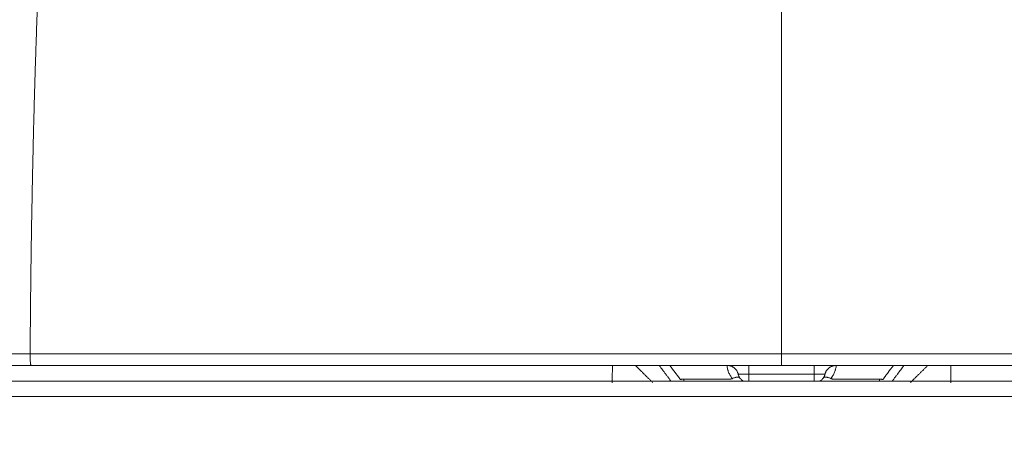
# Model space of a CAD drawing. Header units: millimetres. Extents: x 0 to 594, y 0 to 420.
# Tile 406 of 420: x 461 to 484, y 140 to 149. Entities that reach past the tile are written whole.
import ezdxf

# ---------------------------------------------------------------- set-up
doc = ezdxf.new("R2010")
doc.units = ezdxf.units.MM
doc.layers.add('1', color=7, linetype='Continuous', true_color=0xffffff)
doc.styles.add('Arial Unicode MS', font='txt')
doc.dimstyles.get("Standard").update_dxf_attribs({"dimtxt": 0.18, "dimasz": 0.18, "dimexe": 0.18, "dimexo": 0.0625, "dimgap": 0.09, "dimtad": 0, "dimtih": 1, "dimtoh": 1, "dimdec": 4, "dimzin": 0, "dimdsep": 46, "dimtxsty": 'Standard', "dimcen": 0.09, "dimadec": 0, "dimazin": 0, "dimtfac": 1, "dimtdec": 4, "dimtofl": 0, "dimtmove": 0, "dimatfit": 3, "dimfxl": 0, "dimtolj": 1, "dimtzin": 0, "dimarcsym": 0})

# ---------------------------------------------------------------- blocks, each defined once
blk = doc.blocks.new('_U4')
at = {"layer": '1', "color": 18, "lineweight": 13}
for p, q in [((437.936, 115.069), (437.936, 181.233)), ((519.436, 115.069), (519.436, 181.233)), ((437.936, 179.233), (472.602, 179.233)), ((519.436, 179.233), (484.769, 179.233))]:
    blk.add_line(p, q, dxfattribs=at)
at = {"layer": '1', "color": 18}
for points in [[(437.936, 179.233), (441.436, 180.171), (441.436, 178.295)], [(519.436, 179.233), (515.936, 178.295), (515.936, 180.171)]]:
    blk.add_solid(points, dxfattribs=at)
at = {"layer": '1', "color": 18, "linetype": 'Continuous', "lineweight": 13, "char_height": 3.5, "attachment_point": 7, "line_spacing_factor": 1.047437, "style": 'Arial Unicode MS'}
for s, insert in [('\\fArial Unicode MS|b0|i0;\\W1.0000;1.63', (474.288, 176.597)), ('\\fArial Unicode MS|b0|i0;\\W1.0000;DEFLATED TUBES WIDTH', (448.982, 169.538))]:
    blk.add_mtext(s, dxfattribs=dict(at, insert=insert))

msp = doc.modelspace()

# ---------------------------------------------------------------- linework, layer by layer
at = {"layer": '1', "color": 155, "linetype": 'Continuous', "lineweight": 13}
for p, q in [((478.686, 141.584), (478.686, 141.85)), ((475.899, 141.584), (475.359, 141.584)), ((477.453, 141.584), (477.941, 141.584)), ((477.941, 141.389), (477.941, 141.584)), ((479.431, 141.584), (479.431, 141.389)), ((479.431, 141.584), (479.918, 141.584)), ((482.012, 141.584), (481.472, 141.584)), ((477.941, 141.389), (477.697, 141.389)), ((479.431, 141.389), (477.941, 141.389)), ((477.941, 141.231), (477.941, 141.389)), ((479.431, 141.389), (479.431, 141.231)), ((479.674, 141.389), (479.431, 141.389))]:
    msp.add_line(p, q, dxfattribs=at)
for centre, major_axis, start_param, end_param in [((478.686, 141.232), (-174.65, -0.001), 1.446652, 1.694941), ((478.686, 141.232), (173.65, 0.001), 4.593897, 4.830881), ((478.686, 140.882), (175, 0.001), 4.587209, 4.837569)]:
    msp.add_ellipse(centre, major_axis=major_axis, ratio=0.000003, start_param=start_param, end_param=end_param, dxfattribs=at)
for points, knots in [([(461.737, 149.807), (461.732, 149.672), (461.722, 149.404), (461.709, 148.998), (461.695, 148.589), (461.682, 148.178), (461.67, 147.765), (461.659, 147.35), (461.648, 146.932), (461.638, 146.513), (461.629, 146.093), (461.62, 145.671), (461.612, 145.249), (461.604, 144.825), (461.597, 144.401), (461.591, 143.976), (461.586, 143.551), (461.581, 143.125), (461.577, 142.7), (461.573, 142.275), (461.571, 141.992), (461.571, 141.85)], [0, 0, 0, 0, 0.05301, 0.106023, 0.159032, 0.212028, 0.265003, 0.317949, 0.370858, 0.423722, 0.476533, 0.529283, 0.581963, 0.634567, 0.687087, 0.739514, 0.791841, 0.84406, 0.896165, 0.948147, 1, 1, 1, 1]), ([(460.101, 141.849), (460.102, 141.849), (460.103, 141.849), (460.104, 141.849), (460.107, 141.849), (460.113, 141.849), (460.126, 141.849), (460.152, 141.849), (460.202, 141.849), (460.246, 141.849), (460.335, 141.85), (460.394, 141.85), (460.484, 141.85), (460.514, 141.85), (460.559, 141.85), (460.574, 141.85), (460.604, 141.85), (460.62, 141.85), (460.696, 141.85), (460.757, 141.85), (460.88, 141.85), (460.941, 141.85), (461.019, 141.85), (461.035, 141.85), (461.066, 141.85), (461.082, 141.85), (461.129, 141.85), (461.16, 141.85), (461.254, 141.85), (461.317, 141.85), (461.412, 141.85), (461.443, 141.85), (461.491, 141.85), (461.515, 141.85), (461.543, 141.85), (461.557, 141.85), (461.564, 141.85), (461.567, 141.85), (461.569, 141.85), (461.57, 141.85), (461.571, 141.85)], [0, 0, 0, 0, 0.001953, 0.001953, 0.003906, 0.007812, 0.015625, 0.03125, 0.0625, 0.125, 0.125, 0.25, 0.25, 0.3125, 0.3125, 0.34375, 0.34375, 0.375, 0.375, 0.5, 0.5, 0.625, 0.625, 0.65625, 0.65625, 0.6875, 0.6875, 0.75, 0.75, 0.875, 0.875, 0.9375, 0.9375, 0.96875, 0.984375, 0.992188, 0.996094, 0.998047, 0.998047, 1, 1, 1, 1]), ([(461.571, 141.85), (461.57, 141.833), (461.57, 141.816), (461.571, 141.782), (461.571, 141.766), (461.572, 141.734), (461.573, 141.718), (461.574, 141.689), (461.575, 141.675), (461.577, 141.65), (461.578, 141.639), (461.581, 141.62), (461.582, 141.611), (461.585, 141.598), (461.586, 141.592), (461.589, 141.586), (461.59, 141.584), (461.592, 141.584)], [0, 0, 0, 0, 0.125, 0.125, 0.25, 0.25, 0.375, 0.375, 0.5, 0.5, 0.625, 0.625, 0.75, 0.75, 0.875, 0.875, 1, 1, 1, 1]), ([(461.571, 141.85), (462.993, 141.85), (464.417, 141.85), (466.021, 141.85), (466.199, 141.85), (466.555, 141.85), (467.09, 141.85), (468.337, 141.85), (469.407, 141.85), (470.299, 141.85), (470.477, 141.85), (470.834, 141.85), (471.369, 141.85), (472.617, 141.85), (473.688, 141.85), (474.759, 141.85), (475.116, 141.85), (475.83, 141.85), (476.901, 141.85), (477.972, 141.85), (478.686, 141.85)], [0, 0, 0, 0, 0.25, 0.25, 0.28125, 0.28125, 0.3125, 0.375, 0.5, 0.5, 0.53125, 0.53125, 0.5625, 0.625, 0.75, 0.75, 0.8125, 0.8125, 0.875, 1, 1, 1, 1]), ([(478.686, 141.85), (479.4, 141.85), (480.471, 141.85), (481.542, 141.85), (482.255, 141.85), (482.612, 141.85), (483.683, 141.85), (484.754, 141.85), (486.002, 141.85), (486.538, 141.85), (486.894, 141.85), (487.073, 141.85), (487.964, 141.85), (489.034, 141.85), (490.282, 141.85), (490.816, 141.85), (491.172, 141.85), (491.351, 141.85), (492.954, 141.85), (494.378, 141.85), (495.801, 141.85)], [0, 0, 0, 0, 0.125, 0.1875, 0.1875, 0.25, 0.25, 0.375, 0.4375, 0.46875, 0.46875, 0.5, 0.5, 0.625, 0.6875, 0.71875, 0.71875, 0.75, 0.75, 1, 1, 1, 1]), ([(474.832, 141.584), (474.685, 141.584), (474.392, 141.584), (473.952, 141.584), (473.586, 141.584), (473.293, 141.584), (472.853, 141.584), (472.193, 141.584), (471.272, 141.584), (470.309, 141.584), (469.137, 141.584), (467.982, 141.584), (466.861, 141.584), (465.958, 141.584), (465.105, 141.584), (464.221, 141.584), (463.368, 141.584), (462.431, 141.584), (461.594, 141.584), (461.01, 141.584), (460.778, 141.584)], [0, 0, 0, 0, 0.03125, 0.062499, 0.093749, 0.109374, 0.124999, 0.187499, 0.249999, 0.321428, 0.392856, 0.499994, 0.567785, 0.632032, 0.692761, 0.749995, 0.82085, 0.874995, 0.950431, 1, 1, 1, 1]), ([(475.359, 141.584), (475.351, 141.584), (475.335, 141.584), (475.304, 141.584), (475.27, 141.584), (475.232, 141.584), (475.191, 141.584), (475.139, 141.584), (475.075, 141.584), (474.998, 141.584), (474.916, 141.584), (474.861, 141.584), (474.832, 141.584)], [0, 0, 0, 0, 0.086369, 0.170966, 0.254879, 0.337794, 0.419238, 0.499577, 0.623125, 0.749174, 0.870997, 1, 1, 1, 1]), ([(478.686, 141.584), (477.972, 141.584), (477.259, 141.584), (476.19, 141.584), (475.833, 141.584), (475.34, 141.584), (475.203, 141.584), (475.067, 141.584)], [0, 0, 0, 0, 0.591104, 0.591104, 0.886656, 0.886656, 1, 1, 1, 1]), ([(475.899, 141.584), (475.904, 141.584), (475.91, 141.584), (475.923, 141.584), (475.93, 141.584), (475.939, 141.584), (475.94, 141.584), (475.942, 141.584), (475.943, 141.584), (475.947, 141.584), (475.953, 141.584), (475.96, 141.584), (475.974, 141.584), (475.984, 141.584), (475.998, 141.584), (476.002, 141.584), (476.006, 141.584), (476.009, 141.584), (476.01, 141.584), (476.017, 141.584), (476.023, 141.584), (476.041, 141.584), (476.053, 141.584), (476.071, 141.584), (476.077, 141.584), (476.09, 141.584), (476.096, 141.584), (476.115, 141.584), (476.128, 141.584), (476.141, 141.584)], [0, 0, 0, 0, 0.125, 0.125, 0.25, 0.25, 0.265625, 0.265625, 0.28125, 0.28125, 0.3125, 0.375, 0.375, 0.5, 0.5, 0.53125, 0.546875, 0.546875, 0.5625, 0.5625, 0.625, 0.625, 0.75, 0.75, 0.8125, 0.8125, 0.875, 0.875, 1, 1, 1, 1]), ([(476.166, 141.231), (476.151, 141.251), (476.136, 141.271), (476.109, 141.307), (476.097, 141.324), (476.072, 141.356), (476.06, 141.372), (476.023, 141.421), (475.973, 141.486), (475.924, 141.551), (475.899, 141.584)], [0, 0, 0, 0, 0.169306, 0.169306, 0.307755, 0.307755, 0.446204, 0.446204, 0.723102, 1, 1, 1, 1]), ([(476.141, 141.584), (476.181, 141.531), (476.222, 141.477), (476.272, 141.411), (476.288, 141.391), (476.303, 141.371), (476.308, 141.364), (476.309, 141.363), (476.31, 141.361), (476.312, 141.359), (476.317, 141.353), (476.341, 141.321), (476.363, 141.291), (476.383, 141.265)], [0, 0, 0, 0, 0.5, 0.5, 0.625, 0.6875, 0.6875, 0.695312, 0.695312, 0.703125, 0.71875, 0.75, 1, 1, 1, 1]), ([(477.567, 141.289), (477.562, 141.295), (477.558, 141.3), (477.551, 141.309), (477.548, 141.311), (477.544, 141.317), (477.542, 141.32), (477.531, 141.334), (477.523, 141.346), (477.508, 141.37), (477.502, 141.382), (477.489, 141.406), (477.484, 141.418), (477.473, 141.443), (477.469, 141.455), (477.463, 141.474), (477.46, 141.484), (477.457, 141.493), (477.456, 141.5), (477.455, 141.503), (477.451, 141.519), (477.449, 141.532), (477.446, 141.551), (477.444, 141.561), (477.443, 141.572), (477.443, 141.578), (477.442, 141.581), (477.442, 141.582), (477.442, 141.583), (477.442, 141.583), (477.442, 141.584), (477.442, 141.584)], [0, 0, 0, 0, 0.0625, 0.0625, 0.09375, 0.09375, 0.125, 0.125, 0.25, 0.25, 0.375, 0.375, 0.5, 0.5, 0.625, 0.625, 0.6875, 0.71875, 0.71875, 0.75, 0.75, 0.875, 0.875, 0.9375, 0.96875, 0.984375, 0.992187, 0.996094, 0.998047, 0.998047, 1, 1, 1, 1]), ([(477.697, 141.389), (477.697, 141.389), (477.697, 141.389), (477.697, 141.39), (477.697, 141.39), (477.696, 141.39), (477.696, 141.392), (477.695, 141.395), (477.695, 141.397), (477.693, 141.402), (477.693, 141.405), (477.689, 141.415), (477.685, 141.428), (477.677, 141.446), (477.67, 141.458), (477.665, 141.467), (477.662, 141.471), (477.659, 141.475), (477.657, 141.478), (477.656, 141.479), (477.651, 141.486), (477.643, 141.497), (477.628, 141.512), (477.618, 141.522), (477.61, 141.528), (477.607, 141.53), (477.602, 141.535), (477.599, 141.537), (477.59, 141.543), (477.578, 141.551), (477.565, 141.557), (477.552, 141.563), (477.544, 141.567), (477.535, 141.57), (477.532, 141.571), (477.53, 141.571), (477.525, 141.573), (477.522, 141.574), (477.511, 141.577), (477.497, 141.58), (477.482, 141.582), (477.468, 141.583), (477.46, 141.584), (477.453, 141.584)], [0, 0, 0, 0, 0.001953, 0.001953, 0.003906, 0.003906, 0.007812, 0.015625, 0.03125, 0.03125, 0.0625, 0.0625, 0.125, 0.1875, 0.25, 0.25, 0.28125, 0.296875, 0.296875, 0.3125, 0.3125, 0.375, 0.4375, 0.5, 0.5, 0.53125, 0.53125, 0.5625, 0.5625, 0.625, 0.6875, 0.6875, 0.75, 0.765625, 0.765625, 0.78125, 0.78125, 0.8125, 0.8125, 0.875, 0.9375, 0.9375, 1, 1, 1, 1]), ([(482.305, 141.584), (482.168, 141.584), (482.031, 141.584), (481.538, 141.584), (481.181, 141.584), (480.112, 141.584), (479.399, 141.584), (478.686, 141.584)], [0, 0, 0, 0, 0.113344, 0.113344, 0.408896, 0.408896, 1, 1, 1, 1]), ([(479.918, 141.584), (479.911, 141.584), (479.903, 141.583), (479.889, 141.582), (479.874, 141.58), (479.86, 141.577), (479.85, 141.574), (479.846, 141.573), (479.841, 141.571), (479.839, 141.571), (479.836, 141.57), (479.827, 141.567), (479.819, 141.563), (479.806, 141.557), (479.793, 141.551), (479.781, 141.543), (479.772, 141.537), (479.77, 141.535), (479.764, 141.53), (479.761, 141.528), (479.753, 141.522), (479.743, 141.512), (479.729, 141.497), (479.72, 141.486), (479.715, 141.479), (479.714, 141.478), (479.712, 141.475), (479.709, 141.471), (479.706, 141.467), (479.701, 141.458), (479.695, 141.446), (479.686, 141.428), (479.682, 141.415), (479.679, 141.405), (479.678, 141.402), (479.676, 141.397), (479.676, 141.395), (479.675, 141.392), (479.675, 141.39), (479.675, 141.39), (479.675, 141.39), (479.675, 141.389), (479.674, 141.389), (479.674, 141.389)], [0, 0, 0, 0, 0.0625, 0.0625, 0.125, 0.1875, 0.1875, 0.21875, 0.21875, 0.234375, 0.234375, 0.25, 0.3125, 0.3125, 0.375, 0.4375, 0.4375, 0.46875, 0.46875, 0.5, 0.5, 0.5625, 0.625, 0.6875, 0.6875, 0.703125, 0.703125, 0.71875, 0.75, 0.75, 0.8125, 0.875, 0.9375, 0.9375, 0.96875, 0.96875, 0.984375, 0.992187, 0.996094, 0.996094, 0.998047, 0.998047, 1, 1, 1, 1]), ([(479.929, 141.584), (479.929, 141.584), (479.929, 141.583), (479.929, 141.583), (479.929, 141.582), (479.929, 141.581), (479.929, 141.578), (479.928, 141.572), (479.927, 141.561), (479.926, 141.551), (479.923, 141.532), (479.92, 141.519), (479.916, 141.503), (479.916, 141.5), (479.914, 141.493), (479.911, 141.484), (479.908, 141.474), (479.902, 141.455), (479.898, 141.443), (479.888, 141.418), (479.882, 141.406), (479.87, 141.382), (479.863, 141.37), (479.848, 141.346), (479.84, 141.334), (479.829, 141.32), (479.827, 141.317), (479.823, 141.311), (479.821, 141.309), (479.814, 141.3), (479.809, 141.295), (479.804, 141.289)], [0, 0, 0, 0, 0.001953, 0.001953, 0.003906, 0.007813, 0.015625, 0.03125, 0.0625, 0.125, 0.125, 0.25, 0.25, 0.28125, 0.28125, 0.3125, 0.375, 0.375, 0.5, 0.5, 0.625, 0.625, 0.75, 0.75, 0.875, 0.875, 0.90625, 0.90625, 0.9375, 0.9375, 1, 1, 1, 1]), ([(480.988, 141.265), (481.008, 141.291), (481.031, 141.321), (481.055, 141.353), (481.059, 141.359), (481.061, 141.361), (481.062, 141.363), (481.063, 141.364), (481.068, 141.371), (481.084, 141.391), (481.099, 141.411), (481.149, 141.477), (481.19, 141.531), (481.231, 141.584)], [0, 0, 0, 0, 0.25, 0.28125, 0.296875, 0.304688, 0.304688, 0.3125, 0.3125, 0.375, 0.5, 0.5, 1, 1, 1, 1]), ([(481.472, 141.584), (481.447, 141.551), (481.398, 141.486), (481.349, 141.421), (481.312, 141.372), (481.299, 141.356), (481.275, 141.324), (481.262, 141.307), (481.235, 141.271), (481.22, 141.251), (481.205, 141.231)], [0, 0, 0, 0, 0.276908, 0.553815, 0.553815, 0.692269, 0.692269, 0.830723, 0.830723, 1, 1, 1, 1]), ([(481.231, 141.584), (481.243, 141.584), (481.256, 141.584), (481.275, 141.584), (481.281, 141.584), (481.294, 141.584), (481.3, 141.584), (481.319, 141.584), (481.331, 141.584), (481.348, 141.584), (481.354, 141.584), (481.361, 141.584), (481.362, 141.584), (481.365, 141.584), (481.369, 141.584), (481.373, 141.584), (481.387, 141.584), (481.397, 141.584), (481.411, 141.584), (481.418, 141.584), (481.425, 141.584), (481.428, 141.584), (481.429, 141.584), (481.431, 141.584), (481.432, 141.584), (481.441, 141.584), (481.448, 141.584), (481.461, 141.584), (481.467, 141.584), (481.472, 141.584)], [0, 0, 0, 0, 0.125, 0.125, 0.1875, 0.1875, 0.25, 0.25, 0.375, 0.375, 0.4375, 0.4375, 0.453125, 0.453125, 0.46875, 0.5, 0.5, 0.625, 0.625, 0.6875, 0.71875, 0.71875, 0.734375, 0.734375, 0.75, 0.75, 0.875, 0.875, 1, 1, 1, 1]), ([(482.539, 141.584), (482.511, 141.584), (482.455, 141.584), (482.373, 141.584), (482.296, 141.584), (482.232, 141.584), (482.18, 141.584), (482.139, 141.584), (482.101, 141.584), (482.067, 141.584), (482.037, 141.584), (482.02, 141.584), (482.012, 141.584)], [0, 0, 0, 0, 0.129003, 0.250826, 0.376875, 0.500423, 0.580762, 0.662206, 0.745121, 0.829034, 0.913631, 1, 1, 1, 1]), ([(496.593, 141.584), (496.361, 141.584), (495.777, 141.584), (494.94, 141.584), (494.003, 141.584), (493.15, 141.584), (492.267, 141.584), (491.413, 141.584), (490.51, 141.584), (489.389, 141.584), (488.235, 141.584), (487.062, 141.584), (486.099, 141.584), (485.178, 141.584), (484.518, 141.584), (484.079, 141.584), (483.785, 141.584), (483.419, 141.584), (482.979, 141.584), (482.686, 141.584), (482.539, 141.584)], [0, 0, 0, 0, 0.049569, 0.125005, 0.17915, 0.250005, 0.307239, 0.367968, 0.432215, 0.500006, 0.607144, 0.678572, 0.750001, 0.812501, 0.875001, 0.890626, 0.906251, 0.937501, 0.96875, 1, 1, 1, 1]), ([(477.481, 141.272), (477.488, 141.272), (477.496, 141.273), (477.511, 141.274), (477.518, 141.275), (477.527, 141.277), (477.529, 141.277), (477.533, 141.278), (477.535, 141.278), (477.54, 141.279), (477.544, 141.28), (477.554, 141.284), (477.561, 141.286), (477.567, 141.289)], [0, 0, 0, 0, 0.25, 0.25, 0.5, 0.5, 0.5625, 0.5625, 0.625, 0.625, 0.75, 0.75, 1, 1, 1, 1]), ([(477.736, 141.3), (477.736, 141.301), (477.736, 141.301), (477.735, 141.301), (477.735, 141.301), (477.735, 141.302), (477.733, 141.304), (477.732, 141.305), (477.73, 141.307), (477.727, 141.309), (477.724, 141.311), (477.722, 141.312), (477.721, 141.313), (477.718, 141.315), (477.716, 141.316), (477.708, 141.318), (477.703, 141.319), (477.693, 141.32), (477.69, 141.32), (477.686, 141.32), (477.685, 141.32), (477.683, 141.32), (477.681, 141.32), (477.678, 141.32), (477.669, 141.32), (477.661, 141.319), (477.649, 141.317), (477.642, 141.315), (477.635, 141.314), (477.632, 141.313), (477.631, 141.312), (477.629, 141.312), (477.627, 141.311), (477.617, 141.308), (477.607, 141.305), (477.588, 141.298), (477.578, 141.294), (477.567, 141.289)], [0, 0, 0, 0, 0.003906, 0.003906, 0.007812, 0.015625, 0.03125, 0.0625, 0.0625, 0.125, 0.15625, 0.15625, 0.1875, 0.1875, 0.25, 0.25, 0.375, 0.375, 0.4375, 0.4375, 0.453125, 0.453125, 0.46875, 0.5, 0.5, 0.625, 0.625, 0.6875, 0.71875, 0.71875, 0.734375, 0.734375, 0.75, 0.75, 0.875, 0.875, 1, 1, 1, 1]), ([(477.697, 141.389), (477.698, 141.385), (477.699, 141.381), (477.701, 141.374), (477.702, 141.37), (477.705, 141.359), (477.708, 141.352), (477.715, 141.337), (477.718, 141.329), (477.726, 141.315), (477.731, 141.308), (477.736, 141.3)], [0, 0, 0, 0, 0.125, 0.125, 0.25, 0.25, 0.5, 0.5, 0.75, 0.75, 1, 1, 1, 1]), ([(477.736, 141.3), (477.741, 141.292), (477.748, 141.285), (477.761, 141.27), (477.768, 141.263), (477.777, 141.255), (477.779, 141.253), (477.783, 141.25), (477.785, 141.248), (477.791, 141.244), (477.795, 141.241), (477.804, 141.235), (477.809, 141.231), (477.814, 141.228)], [0, 0, 0, 0, 0.279164, 0.279164, 0.558328, 0.558328, 0.628119, 0.628119, 0.69791, 0.69791, 0.837492, 0.837492, 1, 1, 1, 1]), ([(479.558, 141.228), (479.563, 141.231), (479.568, 141.235), (479.576, 141.241), (479.58, 141.244), (479.586, 141.248), (479.588, 141.25), (479.592, 141.253), (479.594, 141.255), (479.603, 141.263), (479.61, 141.27), (479.624, 141.285), (479.63, 141.292), (479.635, 141.3)], [0, 0, 0, 0, 0.162391, 0.162391, 0.301993, 0.301993, 0.371794, 0.371794, 0.441594, 0.441594, 0.720797, 0.720797, 1, 1, 1, 1]), ([(479.635, 141.3), (479.64, 141.308), (479.645, 141.315), (479.653, 141.329), (479.657, 141.337), (479.663, 141.352), (479.666, 141.359), (479.669, 141.37), (479.671, 141.374), (479.673, 141.381), (479.674, 141.385), (479.674, 141.389)], [0, 0, 0, 0, 0.25, 0.25, 0.5, 0.5, 0.75, 0.75, 0.875, 0.875, 1, 1, 1, 1]), ([(479.804, 141.289), (479.794, 141.294), (479.783, 141.298), (479.764, 141.305), (479.754, 141.308), (479.744, 141.311), (479.743, 141.312), (479.74, 141.312), (479.739, 141.313), (479.736, 141.314), (479.729, 141.315), (479.723, 141.317), (479.71, 141.319), (479.702, 141.32), (479.693, 141.32), (479.691, 141.32), (479.688, 141.32), (479.686, 141.32), (479.685, 141.32), (479.681, 141.32), (479.678, 141.32), (479.669, 141.319), (479.663, 141.318), (479.656, 141.316), (479.653, 141.315), (479.65, 141.313), (479.649, 141.312), (479.647, 141.311), (479.644, 141.309), (479.641, 141.307), (479.639, 141.305), (479.638, 141.304), (479.637, 141.302), (479.636, 141.301), (479.636, 141.301), (479.636, 141.301), (479.635, 141.301), (479.635, 141.3)], [0, 0, 0, 0, 0.125, 0.125, 0.25, 0.25, 0.265625, 0.265625, 0.28125, 0.28125, 0.3125, 0.375, 0.375, 0.5, 0.5, 0.53125, 0.546875, 0.546875, 0.5625, 0.5625, 0.625, 0.625, 0.75, 0.75, 0.8125, 0.8125, 0.84375, 0.84375, 0.875, 0.9375, 0.9375, 0.96875, 0.984375, 0.992188, 0.996094, 0.996094, 1, 1, 1, 1]), ([(479.804, 141.289), (479.81, 141.286), (479.817, 141.284), (479.828, 141.28), (479.831, 141.279), (479.836, 141.278), (479.838, 141.278), (479.842, 141.277), (479.844, 141.277), (479.853, 141.275), (479.86, 141.274), (479.875, 141.273), (479.883, 141.272), (479.89, 141.272)], [0, 0, 0, 0, 0.25, 0.25, 0.375, 0.375, 0.4375, 0.4375, 0.5, 0.5, 0.75, 0.75, 1, 1, 1, 1]), ([(476.383, 141.265), (476.389, 141.267), (476.394, 141.268), (476.406, 141.271), (476.418, 141.274), (476.436, 141.276), (476.448, 141.276), (476.454, 141.276)], [0, 0, 0, 0, 0.25, 0.25, 0.5, 0.75, 1, 1, 1, 1]), ([(477.481, 141.272), (477.395, 141.272), (477.31, 141.273), (477.181, 141.273), (477.139, 141.273), (477.053, 141.274), (476.925, 141.274), (476.796, 141.275), (476.668, 141.276), (476.604, 141.276), (476.54, 141.276), (476.497, 141.276), (476.475, 141.276), (476.454, 141.276)], [0, 0, 0, 0, 0.25, 0.25, 0.375, 0.375, 0.5, 0.75, 0.75, 0.875, 0.9375, 0.9375, 1, 1, 1, 1]), ([(480.917, 141.276), (480.896, 141.276), (480.874, 141.276), (480.832, 141.276), (480.767, 141.276), (480.703, 141.276), (480.575, 141.275), (480.447, 141.274), (480.318, 141.274), (480.233, 141.273), (480.19, 141.273), (480.062, 141.273), (479.976, 141.272), (479.89, 141.272)], [0, 0, 0, 0, 0.0625, 0.0625, 0.125, 0.25, 0.25, 0.5, 0.625, 0.625, 0.75, 0.75, 1, 1, 1, 1]), ([(480.917, 141.276), (480.923, 141.276), (480.935, 141.276), (480.953, 141.274), (480.965, 141.271), (480.977, 141.268), (480.982, 141.267), (480.988, 141.265)], [0, 0, 0, 0, 0.25, 0.5, 0.75, 0.75, 1, 1, 1, 1])]:
    msp.add_open_spline(points, degree=3, knots=knots, dxfattribs=at)
msp.add_rational_spline([(478.686, 141.85), (478.686, 145.959), (478.686, 149.762)], [0.999089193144, 0.985677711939, 0.99882189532], degree=2, dxfattribs=at)
for points, degree in [([(474.828, 141.193), (474.832, 141.584)], 1), ([(475.752, 141.194), (475.359, 141.584)], 1), ([(482.012, 141.584), (481.619, 141.194)], 1), ([(482.539, 141.584), (482.543, 141.193)], 1), ([(476.454, 141.276), (476.455, 141.261), (476.456, 141.246), (476.457, 141.231)], 3), ([(480.915, 141.231), (480.915, 141.246), (480.916, 141.261), (480.917, 141.276)], 3)]:
    msp.add_open_spline(points, degree=degree, dxfattribs=at)

# ---------------------------------------------------------------- dimensions: what is measured, and where the dimension line sits
at = {"layer": '1', "color": 18, "linetype": 'Continuous', "lineweight": 13}
dim = msp.add_linear_dim(base=(519.436, 179.233), p1=(437.936, 115.069), p2=(519.436, 115.069), text=' <> \\P\\fArial Unicode MS|b0|i0;\\C18;{\\H1.00x;\\fArial Unicode MS|b0|i0;DEFLATED TUBES WIDTH\\fArial Unicode MS|b0|i0;}\\C18;', dimstyle='Standard', override={"dimtxt": 3.5, "dimasz": 3.5, "dimexe": 2, "dimexo": 0, "dimgap": 1.5, "dimtih": 1, "dimtoh": 1, "dimdec": 2, "dimlfac": 0.02, "dimdsep": 46, "dimlunit": 2, "dimtxsty": 'Arial Unicode MS', "dimsah": 1, "dimse1": 0, "dimse2": 0, "dimsd1": 0, "dimsd2": 0, "dimclrd": 18, "dimclre": 18, "dimclrt": 18, "dimtol": 0, "dimtm": -0.1, "dimtfac": 1, "dimtdec": 2, "dimtofl": 1, "dimtmove": 0, "dimlwd": 13, "dimlwe": 13}, dxfattribs=at)
dim.commit()
dim.dimension.update_dxf_attribs({"geometry": '_U4', "text_midpoint": (478.686, 179.233), "dimtype": 160})

doc.saveas('drawing.dxf')
